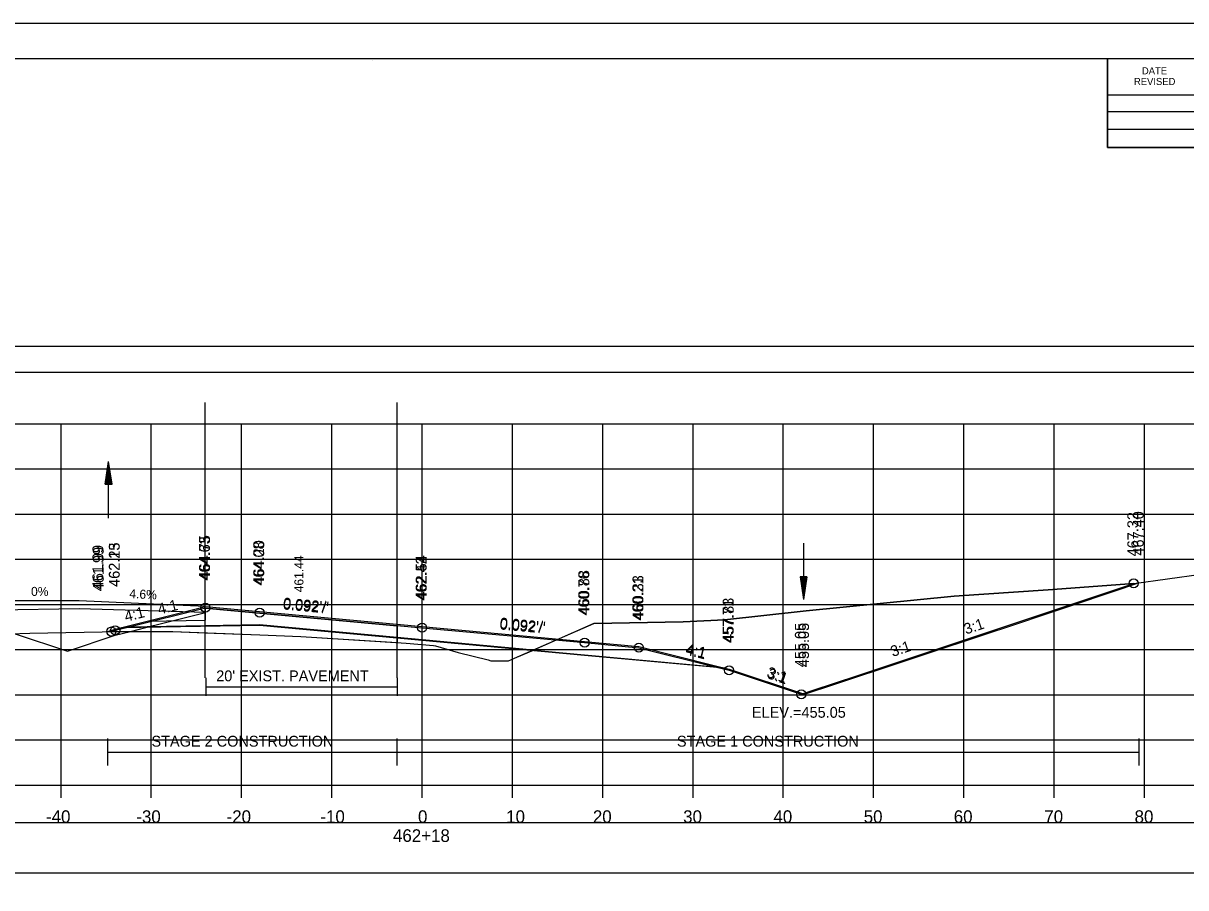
# Model space of a CAD drawing. Extents: x 1376273 to 1384221, y 378927 to 384592.
# Drawn here: x 1384013.7 to 1384142.5, y 380869.5 to 380965.2 of the extents above; entities that cross this region are included whole.
import ezdxf

# ---------------------------------------------------------------- set-up
doc = ezdxf.new("R2010")
doc.units = 0
for name, color, linetype in [('R_Alt Surface', 7, 'Continuous'), ('R_Axis', 7, 'Continuous'), ('R_Axis Annot', 7, 'Continuous'), ('R_Border', 7, 'Continuous'), ('R_Border Notes', 7, 'Continuous'), ('R_Contours', 7, 'Continuous'), ('R_Dimension', 7, 'Continuous'), ('R_Exist Surface', 7, 'Continuous'), ('R_Fin Surface', 7, 'Continuous'), ('R_Grid', 7, 'Continuous'), ('R_No Plot', 7, 'Continuous'), ('R_Water', 7, 'Continuous'), ('R_Xsect Elev', 7, 'Continuous'), ('R_Xsect Slope', 7, 'Continuous'), ('T_Detection Zones', 7, 'Continuous'), ('T_Notes', 7, 'Continuous')]:
    doc.layers.add(name, color=color, linetype=linetype)

msp = doc.modelspace()

# ---------------------------------------------------------------- linework, layer by layer
at = {"layer": 'R_Alt Surface'}
for points in [[(1384025.32, 380898.32), (1384039.91, 380898.58), (1384057.91, 380896.92), (1384075.91, 380895.26), (1384090.36, 380893.93)], [(1384033.96, 380892.71), (1384033.96, 380890.71)], [(1384055.13, 380892.71), (1384055.13, 380890.71)], [(1384033.96, 380891.71), (1384055.13, 380891.71)]]:
    msp.add_lwpolyline(points, dxfattribs=at)
at = {"layer": 'R_Axis'}
for p, q in [((1383907.91, 380880.83), (1384207.91, 380880.83)), ((1384017.91, 380879.43), (1384017.91, 380880.83)), ((1384027.91, 380879.43), (1384027.91, 380880.83)), ((1384037.91, 380879.43), (1384037.91, 380880.83)), ((1384047.91, 380879.43), (1384047.91, 380880.83)), ((1384057.91, 380879.43), (1384057.91, 380880.83)), ((1384067.91, 380879.43), (1384067.91, 380880.83)), ((1384077.91, 380879.43), (1384077.91, 380880.83)), ((1384087.91, 380879.43), (1384087.91, 380880.83)), ((1384097.91, 380879.43), (1384097.91, 380880.83)), ((1384107.91, 380879.43), (1384107.91, 380880.83)), ((1384117.91, 380879.43), (1384117.91, 380880.83)), ((1384127.91, 380879.43), (1384127.91, 380880.83)), ((1384137.91, 380879.43), (1384137.91, 380880.83))]:
    msp.add_line(p, q, dxfattribs=at)
at = {"layer": 'R_Axis Annot'}
for points in [[(1383907.13, 380926.56), (1384208.93, 380926.56), (1384208.93, 380929.38), (1383907.13, 380929.38)], [(1383907.13, 380871.11), (1384208.93, 380871.11), (1384208.93, 380876.63), (1383907.13, 380876.63)]]:
    msp.add_lwpolyline(points, close=True, dxfattribs=at)
at = {"layer": 'R_Border'}
for p, q in [((1383899.91, 380961.29), (1384216.09, 380961.29)), ((1384052.43, 380961.03), (1384052.43, 380961.03)), ((1384052.43, 380961.03), (1384052.43, 380961.03)), ((1384133.83, 380951.41), (1384133.83, 380961.29)), ((1384133.83, 380957.27), (1384172.99, 380957.27)), ((1384133.83, 380955.41), (1384172.99, 380955.41)), ((1384133.83, 380951.41), (1384133.83, 380953.47)), ((1384133.83, 380953.47), (1384172.99, 380953.47)), ((1384216.09, 380951.41), (1384133.83, 380951.41))]:
    msp.add_line(p, q, dxfattribs=at)
at = {"layer": 'R_Contours'}
for p, q in [((1384057.91, 380896.92), (1384055.13, 380897.18)), ((1384055.13, 380897.18), (1384055.13, 380896.61)), ((1384055.13, 380896.61), (1384055.13, 380897.18)), ((1384070.24, 380895.78), (1384057.91, 380896.92))]:
    msp.add_line(p, q, dxfattribs=at)
for points in [[(1384136.72, 380903.15), (1384127.24, 380902.45), (1384116.82, 380901.76), (1384100.46, 380900.11), (1384091.41, 380899.11), (1384086.83, 380898.91), (1384076.92, 380898.71), (1384072.75, 380896.89), (1384070.24, 380895.78)], [(1384090.36, 380893.93), (1384091.91, 380893.54), (1384099.9, 380890.88), (1384101.1, 380891.28), (1384106.17, 380892.96), (1384136.72, 380903.15)], [(1384025.32, 380898.32), (1384023.91, 380897.97), (1384023.49, 380897.83)], [(1384023.49, 380897.83), (1384024.47, 380897.84), (1384030.28, 380897.83), (1384033.88, 380897.7), (1384039.95, 380897.47), (1384044.46, 380897.28), (1384055.13, 380896.61)], [(1384055.13, 380897.18), (1384039.91, 380898.58), (1384033.88, 380898.47), (1384025.32, 380898.32)], [(1384055.13, 380896.61), (1384055.58, 380896.58), (1384056.13, 380896.55), (1384059.16, 380896.28), (1384059.38, 380896.26), (1384059.4, 380896.26), (1384061.89, 380895.5), (1384065.24, 380894.68), (1384065.52, 380894.6), (1384067.39, 380894.57), (1384067.47, 380894.57), (1384068.14, 380894.86), (1384070.24, 380895.78)], [(1384070.24, 380895.78), (1384075.91, 380895.26), (1384090.36, 380893.93)]]:
    msp.add_lwpolyline(points, dxfattribs=at)
at = {"layer": 'R_Dimension'}
for p, q in [((1384023.11, 380882.98), (1384023.11, 380885.98)), ((1384055.13, 380882.98), (1384055.13, 380885.98)), ((1384137.33, 380882.98), (1384137.33, 380885.98)), ((1384023.11, 380884.48), (1384137.33, 380884.48))]:
    msp.add_line(p, q, dxfattribs=at)
at = {"layer": 'R_Exist Surface'}
msp.add_lwpolyline([(1384012.2, 380897.57), (1384014.45, 380897.66), (1384024.47, 380897.84), (1384030.28, 380897.83), (1384039.95, 380897.47), (1384044.46, 380897.28), (1384055.58, 380896.58), (1384056.13, 380896.55), (1384059.16, 380896.28), (1384059.38, 380896.26), (1384059.4, 380896.26), (1384061.89, 380895.5), (1384065.24, 380894.68), (1384065.52, 380894.6), (1384067.39, 380894.57), (1384067.47, 380894.57), (1384068.14, 380894.86), (1384076.92, 380898.71), (1384086.83, 380898.91), (1384091.41, 380899.11), (1384100.46, 380900.11), (1384116.82, 380901.76), (1384127.24, 380902.45), (1384136.74, 380903.15), (1384144.21, 380904.19)], dxfattribs=at)
at = {"layer": 'R_Fin Surface'}
msp.add_lwpolyline([(1384023.49, 380897.83), (1384023.91, 380897.97), (1384025.32, 380898.32), (1384033.91, 380900.47), (1384039.91, 380899.91), (1384057.91, 380898.25), (1384075.91, 380896.6), (1384081.91, 380896.04), (1384090.36, 380893.93), (1384091.91, 380893.54), (1384099.9, 380890.88), (1384101.1, 380891.28), (1384106.17, 380892.96), (1384136.72, 380903.15)], dxfattribs=at)
at = {"layer": 'R_Grid'}
for p, q in [((1383907.91, 380920.83), (1384207.91, 380920.83)), ((1384017.91, 380880.83), (1384017.91, 380920.83)), ((1384027.91, 380880.83), (1384027.91, 380920.83)), ((1384037.91, 380880.83), (1384037.91, 380920.83)), ((1384047.91, 380880.83), (1384047.91, 380920.83)), ((1384057.91, 380880.83), (1384057.91, 380920.83)), ((1384067.91, 380880.83), (1384067.91, 380920.83)), ((1384077.91, 380880.83), (1384077.91, 380920.83)), ((1384087.91, 380880.83), (1384087.91, 380920.83)), ((1384097.91, 380880.83), (1384097.91, 380920.83)), ((1384107.91, 380880.83), (1384107.91, 380920.83)), ((1384117.91, 380880.83), (1384117.91, 380920.83)), ((1384127.91, 380880.83), (1384127.91, 380920.83)), ((1384137.91, 380880.83), (1384137.91, 380920.83)), ((1383907.91, 380915.83), (1384207.91, 380915.83)), ((1383907.91, 380910.83), (1384207.91, 380910.83)), ((1383907.91, 380905.83), (1384207.91, 380905.83)), ((1383907.91, 380900.83), (1384207.91, 380900.83)), ((1383907.91, 380895.83), (1384207.91, 380895.83)), ((1383907.91, 380890.83), (1384207.91, 380890.83)), ((1383907.91, 380885.83), (1384207.91, 380885.83)), ((1383907.91, 380880.83), (1384207.91, 380880.83))]:
    msp.add_line(p, q, dxfattribs=at)
at = {"layer": 'R_No Plot'}
for p, q in [((1383887.51, 380965.19), (1384220.84, 380965.19)), ((1384019.92, 380901.23), (1384009.92, 380901.23)), ((1384033.91, 380900.59), (1384019.92, 380901.23))]:
    msp.add_line(p, q, dxfattribs=at)
for points in [[(1383887.5, 380965.19), (1384220.84, 380965.19), (1384220.84, 380751.85), (1383887.5, 380751.85)], [(1384133.83, 380961.29), (1384133.83, 380951.41), (1384169.56, 380951.41), (1384169.56, 380948.49), (1384192.76, 380948.49), (1384192.76, 380924.16), (1384216.09, 380924.16), (1384216.09, 380755.83), (1383899.91, 380755.83), (1383899.91, 380961.29)]]:
    msp.add_lwpolyline(points, close=True, dxfattribs=at)
for points in [[(1384023.11, 380897.82), (1384023.91, 380898.09), (1384028.19, 380899.16), (1384033.91, 380900.59), (1384039.91, 380900.03), (1384057.91, 380898.37), (1384075.91, 380896.72), (1384081.91, 380896.16), (1384090.25, 380894.08), (1384091.91, 380893.66), (1384100.26, 380890.88), (1384101.38, 380891.25), (1384102.62, 380891.66), (1384121.63, 380897.98), (1384121.88, 380898.06), (1384135.56, 380902.64), (1384137.33, 380903.24)], [(1384027.44, 380898.97), (1384033.9, 380899.09), (1384033.91, 380900.42), (1384055.13, 380898.46), (1384055.13, 380897.13), (1384057.91, 380896.87), (1384091.1, 380893.86)], [(1384024.6, 380898.26), (1384039.91, 380898.53), (1384057.91, 380896.87), (1384075.91, 380895.22), (1384091.41, 380893.79)]]:
    msp.add_lwpolyline(points, dxfattribs=at)
for centre in [(1384136.72, 380903.15), (1384033.91, 380900.47), (1384039.91, 380899.91), (1384023.49, 380897.83), (1384023.91, 380897.97), (1384057.91, 380898.25), (1384075.91, 380896.6), (1384081.91, 380896.04), (1384091.91, 380893.54), (1384099.9, 380890.88), (1384099.9, 380890.88)]:
    msp.add_circle(centre, 0.5, dxfattribs=at)
at = {"layer": 'R_Water'}
for p, q in [((1384022.81, 380914.15), (1384023.18, 380916.65)), ((1384022.87, 380914.15), (1384023.18, 380916.23)), ((1384023.18, 380910.4), (1384023.18, 380916.65)), ((1384023.56, 380914.15), (1384023.18, 380916.65)), ((1384023.49, 380914.15), (1384023.18, 380916.23)), ((1384022.93, 380914.15), (1384023.18, 380915.8)), ((1384023, 380914.15), (1384023.18, 380915.39)), ((1384023.06, 380914.15), (1384023.18, 380914.96)), ((1384023.43, 380914.15), (1384023.18, 380915.8)), ((1384023.37, 380914.15), (1384023.18, 380915.39)), ((1384023.3, 380914.15), (1384023.18, 380914.96)), ((1384022.81, 380914.15), (1384023.56, 380914.15)), ((1384023.12, 380914.15), (1384023.18, 380914.55)), ((1384023.24, 380914.15), (1384023.18, 380914.55)), ((1384100.14, 380907.63), (1384100.14, 380901.38)), ((1384099.77, 380903.88), (1384100.14, 380901.38)), ((1384100.52, 380903.88), (1384099.77, 380903.88)), ((1384099.83, 380903.88), (1384100.14, 380901.8)), ((1384099.89, 380903.88), (1384100.14, 380902.23)), ((1384099.95, 380903.88), (1384100.14, 380902.64)), ((1384100.02, 380903.88), (1384100.14, 380903.07)), ((1384100.08, 380903.88), (1384100.14, 380903.49)), ((1384100.52, 380903.88), (1384100.14, 380901.38)), ((1384100.26, 380903.88), (1384100.14, 380903.07)), ((1384100.39, 380903.88), (1384100.14, 380902.23)), ((1384100.45, 380903.88), (1384100.14, 380901.8)), ((1384100.33, 380903.88), (1384100.14, 380902.64)), ((1384100.2, 380903.88), (1384100.14, 380903.49))]:
    msp.add_line(p, q, dxfattribs=at)
at = {"layer": 'T_Detection Zones'}
for p, q in [((1384033.88, 380892.7), (1384033.88, 380923.18)), ((1384055.13, 380892.71), (1384055.13, 380923.18))]:
    msp.add_line(p, q, dxfattribs=at)
at = {"layer": 'T_Notes'}
for p, q in [((1384019.91, 380900.34), (1384009.91, 380900.19)), ((1384033.91, 380899.92), (1384019.91, 380900.34)), ((1384028.14, 380898.48), (1384033.91, 380899.92))]:
    msp.add_line(p, q, dxfattribs=at)
msp.add_lwpolyline([(1384012.82, 380897.59), (1384018.62, 380895.66), (1384023.91, 380897.42), (1384025.59, 380897.84), (1384028.14, 380898.48)], dxfattribs=at)

# ---------------------------------------------------------------- texts
at = {"layer": 'R_Alt Surface'}
msp.add_text("20' EXIST. PAVEMENT", height=1.2, dxfattribs=at).set_placement((1384035.1, 380892.32))
at = {"layer": 'R_Axis Annot'}
for s, p in [('-40', (1384016.25, 380876.63)), ('-30', (1384026.25, 380876.63)), ('-20', (1384036.25, 380876.63)), ('-10', (1384046.64, 380876.63)), ('0', (1384057.45, 380876.63)), ('10', (1384067.22, 380876.63)), ('20', (1384076.82, 380876.63)), ('30', (1384086.82, 380876.63)), ('40', (1384096.82, 380876.63)), ('50', (1384106.82, 380876.63)), ('60', (1384116.79, 380876.63)), ('70', (1384126.82, 380876.63)), ('80', (1384136.82, 380876.63)), ('462+18', (1384054.68, 380874.53))]:
    msp.add_text(s, height=1.4, dxfattribs=at).set_placement(p)
at = {"layer": 'R_Border'}
for s, p in [('DATE', (1384137.63, 380959.53)), ('REVISED', (1384136.75, 380958.35))]:
    msp.add_text(s, height=0.782, rotation=360, dxfattribs=at).set_placement(p)
at = {"layer": 'R_Border Notes'}
msp.add_text('ELEV.=455.05', height=1.2, dxfattribs=at).set_placement((1384094.44, 380888.28))
at = {"layer": 'R_Dimension'}
for s, p in [('STAGE 2 CONSTRUCTION', (1384027.93, 380885.08)), ('STAGE 1 CONSTRUCTION', (1384086.13, 380885.08))]:
    msp.add_text(s, height=1.2, dxfattribs=at).set_placement(p)
at = {"layer": 'R_No Plot'}
for s, height, rotation, p in [('467.40', 1.2, 90, (1384137.83, 380906.24)), ('464.75', 1.2, 90, (1384034.41, 380903.59)), ('461.99', 1.2, 90, (1384022.59, 380902.51)), ('462.25', 1.2, 90, (1384024.41, 380902.78)), ('464.20', 1.2, 90, (1384040.41, 380903.03)), ('462.54', 1.2, 90, (1384058.41, 380901.37)), ('460.88', 1.2, 90, (1384076.41, 380899.72)), ('460.33', 1.2, 90, (1384082.41, 380899.16)), ('0%', 1, 0.0014, (1384014.59, 380901.77)), ('4.6%', 1, 357.3673, (1384025.46, 380901.53)), ('4:1', 1.2, 14.0362, (1384025.1, 380898.9)), ("0.092'/'", 1.2, 354.7333, (1384042.46, 380900.4)), ('457.83', 1.2, 90, (1384092.41, 380896.66)), ("0.092'/'", 1.2, 354.7333, (1384066.46, 380898.19)), ('455.05', 1.2, 90, (1384100.76, 380893.88)), ('455.05', 1.2, 90, (1384100.76, 380893.88)), ('3:1', 1.2, 18.4349, (1384110.03, 380895.01)), ('4:1', 1.2, 345.9638, (1384087.03, 380895.4)), ('3:1', 1.2, 341.5651, (1384095.98, 380892.83))]:
    msp.add_text(s, height=height, rotation=rotation, dxfattribs=at).set_placement(p)
at = {"layer": 'R_Xsect Elev'}
for s, height, p in [('467.32', 1.2, (1384137.22, 380906.15)), ('464.63', 1.2, (1384034.41, 380903.47)), ('461.99', 1.2, (1384022.64, 380902.29)), ('462.13', 1.2, (1384024.41, 380902.77)), ('464.08', 1.2, (1384040.41, 380902.91)), ('461.44', 1, (1384044.76, 380902.17)), ('462.42', 1.2, (1384058.41, 380901.25)), ('460.76', 1.2, (1384076.41, 380899.6)), ('460.21', 1.2, (1384082.41, 380899.04)), ('457.71', 1.2, (1384092.41, 380896.54)), ('455.05', 1.2, (1384100.4, 380893.88))]:
    msp.add_text(s, height=height, rotation=90, dxfattribs=at).set_placement(p)
at = {"layer": 'R_Xsect Slope'}
for s, rotation, p in [('4:1', 14.0362, (1384028.79, 380899.7)), ("0.092'/'", 354.7333, (1384042.46, 380900.28)), ("0.092'/'", 354.7333, (1384066.46, 380898.07)), ('3:1', 18.4349, (1384118.15, 380897.49)), ('4:1', 345.9638, (1384087.03, 380895.28)), ('3:1', 341.5651, (1384096.06, 380892.68))]:
    msp.add_text(s, height=1.2, rotation=rotation, dxfattribs=at).set_placement(p)

doc.saveas('drawing.dxf')
